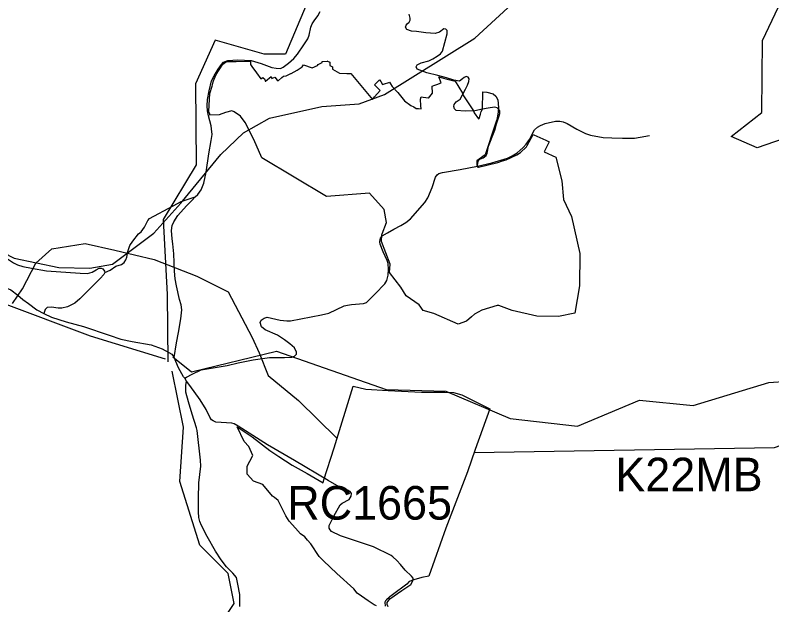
# Model space of a CAD drawing. Extents: x -789162 to -606354, y -1062736 to -945481.
# Drawn here: x -679066 to -675687, y -983123 to -980490 of the extents above; entities that cross this region are included whole.
import ezdxf

# ---------------------------------------------------------------- set-up
doc = ezdxf.new("R2010")
doc.units = 0
for name, color, linetype in [('_SIRSI VZTAHY_CYKLOTRASY MISTNI S', 7, 'Continuous'), ('_SIRSI VZTAHY_OP vodnich zdroju II stupne', 7, 'Continuous'), ('_SIRSI VZTAHY_SILNICE I TRIDY_NAVRH', 7, 'Continuous'), ('_SIRSI VZTAHY_SILNICE III TRIDY_STAV', 7, 'Continuous'), ('_SIRSI VZTAHY_USES_NRBK_S', 7, 'Continuous'), ('_SIRSI VZTAHY_USES_popis S', 7, 'Continuous'), ('_SIRSI VZTAHY_USES_RBC_S', 7, 'Continuous')]:
    doc.layers.add(name, color=color, linetype=linetype)

msp = doc.modelspace()

# ---------------------------------------------------------------- linework, layer by layer
at = {"layer": '_SIRSI VZTAHY_CYKLOTRASY MISTNI S'}
for points in [[(-676276.5, -978831.7), (-676791.3, -978823), (-676736.6, -978994.1), (-676846, -979100.2), (-676791.3, -979233.6), (-676781.1, -979363.7), (-676719.5, -979445.8), (-676764, -979723), (-676890.5, -980267), (-677006.8, -980116.5), (-677198.3, -980065.2), (-677389.8, -980027.5), (-677485.5, -980078.8), (-677663.3, -980027.5), (-677765.9, -980445), (-677858.3, -980664), (-677954, -980664), (-678172.9, -980602.4), (-678260.9, -980796.2), (-678257.5, -981158.9), (-678404.6, -981401.8), (-678387.5, -981737.2), (-678384.1, -982038.3)], [(-678362.6, -982015.1), (-678278, -982082.8), (-677898.5, -981990.4), (-677409.4, -982161.5), (-677142.7, -982168.4), (-676855.4, -982291.6), (-676554.5, -982325.8), (-676277.5, -982209.4), (-676038.1, -982233.4), (-675699.6, -982130.7), (-675361, -982106.8), (-675179.8, -982038.3), (-675101.1, -981788.5), (-675337.1, -981268.4), (-675432.8, -981141.8), (-675477.3, -980987.8), (-675752.6, -981082.8), (-675868.8, -981031.4), (-675732.1, -980925.3), (-675728.6, -980603.7), (-675656.8, -980453.1)], [(-681865.1, -981576.1), (-681494, -981436.3), (-681237.5, -981467.1), (-680604.8, -981521.9), (-680563.8, -981648.5), (-680054.3, -981672.4), (-679814.9, -981456.8), (-679476.3, -981614.2), (-679130.9, -981771.7), (-678730.8, -981922.2), (-678395.7, -982024.9)], [(-676641.6, -984383.1), (-676922, -984424.2), (-677134, -984218.9), (-677264, -983955.4), (-677462.3, -983955.4), (-677595.7, -983702.2), (-677900.1, -983548.2), (-678139.4, -983469.5), (-678163.4, -983325.7), (-678156.5, -983219.7), (-678088.1, -983117), (-678115.5, -982983.5), (-678242, -982856.9), (-678330.9, -982572.9), (-678313.8, -982329.1), (-678365.1, -982079.3)]]:
    msp.add_lwpolyline(points, dxfattribs=at)
at = {"layer": '_SIRSI VZTAHY_OP vodnich zdroju II stupne'}
msp.add_lwpolyline([(-677695.5, -980697.6), (-677670.3, -980694.8), (-677670.7, -980696.1), (-677661.2, -980700.3), (-677661.2, -980715.4), (-677648.9, -980721.3), (-677648.8, -980731.6), (-677618.3, -980749.6), (-677585.1, -980749.9), (-677566.3, -980750), (-677536.8, -980786), (-677470.4, -980866.9), (-677461, -980854.6), (-677436.3, -980826.8), (-677461, -980801.1), (-677438.3, -980778.5), (-677433.5, -980786.9), (-677426, -980800.1), (-677416.6, -980797.1), (-677398, -980791), (-677394.1, -980789.8), (-677389.2, -980797.1), (-677381.8, -980808.3), (-677357.1, -980835.1), (-677327.2, -980872.1), (-677298.4, -980892.7), (-677285.3, -980899.8), (-677274.7, -980906.1), (-677265.5, -980906.9), (-677253.1, -980908.1), (-677254.1, -980894.9), (-677256.2, -980864.9), (-677253.1, -980854.6), (-677244.1, -980855.7), (-677219.5, -980858.6), (-677218.1, -980858.7), (-677215, -980854.8), (-677214.3, -980853.9), (-677201.7, -980838.1), (-677203.7, -980807.3), (-677196, -980804.5), (-677183.3, -980799.9), (-677163.6, -980792.9), (-677173.9, -980765.1), (-677163.9, -980768.1), (-677143.4, -980774.3), (-677100.7, -980784.7), (-677068.4, -980837.9), (-677064.5, -980850), (-677019.2, -980916.6), (-677016.6, -980925.8), (-676997, -980953.1), (-676994.4, -980952.2), (-676991.5, -980942.6), (-676991.1, -980941.2), (-676988.2, -980931.6), (-676984.6, -980919.6), (-676978.7, -980909.5), (-676979.1, -980909.6), (-676977.7, -980832.5), (-676959.9, -980834.2), (-676959.2, -980834.3), (-676932, -980840.6), (-676919.1, -980852.1), (-676911.1, -980867.4), (-676906.9, -980903), (-676909.4, -980923.7), (-676914.1, -980948.1), (-676916.6, -980960.9), (-676921.8, -980978.4), (-676967.1, -981114.4), (-677004.9, -981141), (-677004.1, -981158.1), (-677001, -981166.9), (-677000.1, -981168.8), (-676996.6, -981168.1), (-676910.8, -981147.3), (-676890.1, -981140.7), (-676889, -981140.4), (-676873.4, -981135.4), (-676826, -981113.4), (-676810, -981104), (-676782.7, -981077.3), (-676779.9, -981072.1), (-676752.6, -981022.6), (-676749.6, -981023.9), (-676695.6, -981048.5), (-676692.6, -981049.9), (-676681.5, -981055.6), (-676685.7, -981064.4), (-676703.1, -981100.9), (-676651.6, -981123.4), (-676624, -981230), (-676617.8, -981312.9), (-676581, -981389.6), (-676544.7, -981553.6), (-676545.9, -981698.7), (-676566.2, -981820.9), (-676640.2, -981836.1), (-676736.9, -981834.6), (-676846.2, -981808.9), (-676905.5, -981787.1), (-676913.5, -981786.9), (-676981.4, -981806.6), (-677015.4, -981825.2), (-677027.9, -981836.7), (-677049.8, -981856.9), (-677087.9, -981870.3), (-677195.6, -981822.2), (-677243.4, -981808.7), (-677261.1, -981783.1), (-677319.7, -981743.6), (-677343.7, -981704.6), (-677394.2, -981639), (-677390.8, -981601.3), (-677430.4, -981500.6), (-677428.1, -981471.1), (-677426.4, -981466.5), (-677408.1, -981416.4), (-677418.8, -981357.9), (-677483.8, -981284.9), (-677676.4, -981300.2), (-677963.9, -981127.6), (-678000.4, -981045.2), (-678038.7, -980968.8), (-678059.4, -980940.5), (-678088.2, -980921.3), (-678098.8, -980917.7), (-678126.6, -980924.6), (-678155.1, -980935.2), (-678196.3, -980936.6), (-678197.4, -980932.8), (-678200.6, -980922), (-678201.6, -980918.5), (-678197.3, -980840.3), (-678187, -980806.8), (-678185.3, -980801.1), (-678181.9, -980787.2), (-678177.2, -980775.8), (-678168.8, -980755.5), (-678155.2, -980734.1), (-678139.1, -980708.8), (-678123, -980697.7), (-678078.8, -980697.2), (-678014.4, -980695.9), (-678015, -980711), (-678009.1, -980719.1), (-677988.8, -980747.1), (-677968.6, -980775), (-677960.5, -980769), (-677958.6, -980770.1), (-677951.9, -980774), (-677950, -980782.5), (-677949.4, -980785.1), (-677948.6, -980784.5), (-677922.7, -980764.4), (-677919.2, -980772.5), (-677906.6, -980767.5), (-677896.5, -980780.1), (-677892.1, -980783.9), (-677874.6, -980767.8), (-677868.4, -980762.1), (-677856.2, -980761.6), (-677843.6, -980755), (-677834.5, -980750.3), (-677833.8, -980750), (-677806.7, -980735.8), (-677783.9, -980720.7), (-677777.9, -980712.1), (-677739.4, -980725.6), (-677715.8, -980715.2), (-677713.4, -980710.8), (-677703.5, -980705.4), (-677694.5, -980700.7)], close=True, dxfattribs=at)
at = {"layer": '_SIRSI VZTAHY_SILNICE I TRIDY_NAVRH'}
msp.add_lwpolyline([(-681637.7, -981054.2), (-681158, -981206), (-680887.2, -981288.3), (-680669.4, -981291), (-680526, -981288.3), (-679992.4, -981152.8), (-679809.1, -981115.6), (-679701, -981142.2), (-679494.7, -981269.7), (-679317.2, -981448.9), (-679069.9, -981574.9), (-678871.1, -981617.4), (-678733, -981619), (-678631.4, -981602.3), (-678446.3, -981464.1), (-678326.4, -981329), (-678147.4, -981111.8), (-678045.7, -981016.2), (-677930.4, -980949.4), (-677696.7, -980897.8), (-677529.8, -980885.6), (-677416.1, -980844.6), (-677012.5, -980592.6), (-676663.5, -980269.2)], dxfattribs=at)
at = {"layer": '_SIRSI VZTAHY_SILNICE III TRIDY_STAV'}
for points in [[(-678262.8, -981301.1), (-678250.9, -981290.4), (-678235.4, -981269.7), (-678223, -981239.9), (-678213.6, -981191.5), (-678201.5, -981109.9), (-678191.3, -981049.2), (-678186.6, -981022.8), (-678189.1, -980997.1), (-678190.7, -980983.5), (-678202.8, -980939.7), (-678206.6, -980917.1), (-678207.9, -980894.3), (-678206.6, -980866.7), (-678199.1, -980827.3), (-678188.8, -980782.8), (-678176.7, -980760.3), (-678159.3, -980731.1), (-678144.7, -980710.5), (-678135.8, -980700.3), (-678116.7, -980692.7), (-678072.4, -980690), (-678011.6, -980692.3), (-677967.8, -980705.7), (-677920.2, -980723.1), (-677900.4, -980727.4), (-677881.3, -980728.7), (-677869.1, -980722.8), (-677844.9, -980704.7), (-677821.8, -980683.8), (-677805.9, -980664.4), (-677777.4, -980622.7), (-677759.7, -980596.4), (-677753.5, -980579.8), (-677746.2, -980544.4), (-677739.2, -980529.2), (-677730.1, -980515.9), (-677713.8, -980492.6), (-677704.6, -980473.9)], [(-677000.9, -981164.2), (-676999.7, -981147.9), (-676997.4, -981138.9), (-676990.2, -981133.4), (-676976.1, -981127.7), (-676962.5, -981116.7), (-676957.6, -981106.2), (-676952, -981075), (-676924.2, -981004.2), (-676916.8, -980976), (-676904.5, -980940.1), (-676901.9, -980928.4), (-676901.9, -980917.9), (-676907, -980909.6), (-676913.4, -980903.3), (-676925.9, -980900.6), (-676953.1, -980905), (-676978.5, -980910.2), (-677013.4, -980917.6), (-677056.1, -980918.5), (-677096.6, -980915.7), (-677103.4, -980909), (-677106.4, -980898.6), (-677105.2, -980889.5), (-677096.1, -980877.7), (-677079.4, -980865.5), (-677068, -980846.1), (-677054.2, -980820.8), (-677046.6, -980802.6), (-677039.7, -980785.8), (-677037.8, -980773.7), (-677042.6, -980766.7), (-677051.5, -980764.5), (-677060.4, -980767.7), (-677068, -980773.7), (-677081.6, -980784.5), (-677107, -980780.4), (-677139.9, -980769.9), (-677178.3, -980759.2), (-677227.7, -980746.9), (-677270.3, -980731.8), (-677275.5, -980720.9), (-677270.9, -980711.2), (-677253.4, -980703.2), (-677219.4, -980694.7), (-677201.5, -980684.9), (-677181.9, -980673.6), (-677167.1, -980662.5), (-677157.9, -980651.3), (-677136.8, -980572.8), (-677137, -980559.3), (-677142.8, -980553), (-677152.1, -980551.8), (-677171.4, -980565.7), (-677190.4, -980572.6), (-677232.7, -980569.4), (-677274, -980563), (-677296.8, -980561.4), (-677317.5, -980554.1), (-677322.6, -980543.2), (-677320.4, -980534.7), (-677315.4, -980529.2), (-677306.4, -980521.3), (-677302.3, -980512.7), (-677302.6, -980504.2), (-677306.7, -980486.1)], [(-677000.9, -981164.2), (-676936.6, -981149.6), (-676867.5, -981128), (-676846.1, -981117.5), (-676823.8, -981104.6), (-676798.1, -981081.2), (-676784.1, -981066.8), (-676768.6, -981045.1), (-676747, -981002.6), (-676734, -980989.6), (-676720.6, -980982), (-676698.7, -980974.4), (-676652.7, -980963), (-676633.3, -980963.9), (-676619.2, -980966.4), (-676600.5, -980974), (-676557.3, -980999.2), (-676518.4, -981019), (-676496.6, -981026.1), (-676439.6, -981036.3), (-676401.6, -981037.6), (-676354.2, -981039.7), (-676327.6, -981040), (-676299.6, -981038.7), (-676274.6, -981034.9), (-676233.8, -981028.1)], [(-678308.6, -982111.5), (-678301.1, -982106.2), (-678275.1, -982093.6), (-678235.7, -982074.2), (-678217.3, -982070.1), (-678118.9, -982053.9), (-678069.8, -982041.8), (-678003.8, -982029.4), (-677982.4, -982025.9), (-677929.9, -982018.6), (-677863.5, -982017.9), (-677829.8, -982017.6), (-677818.1, -982012.8), (-677809.2, -982003.8), (-677809.9, -981995.1), (-677819, -981974.9), (-677838.9, -981957.9), (-677862.9, -981939.5), (-677894.8, -981918.5), (-677949.8, -981894.6), (-677966.4, -981881.8), (-677971.4, -981862.3), (-677967.5, -981852.2), (-677954.1, -981843.2), (-677940.1, -981838.8), (-677883.2, -981852), (-677853.4, -981855.3), (-677835.9, -981854.7), (-677698.2, -981828.1), (-677664.8, -981821.1), (-677596.9, -981788.4), (-677582.5, -981784.9), (-677563.6, -981781.2), (-677510.6, -981777), (-677497.1, -981773.1), (-677458.5, -981734.2), (-677414.9, -981689.3), (-677406.6, -981674.7), (-677402.9, -981663.4), (-677401, -981651), (-677399.1, -981625.6), (-677401, -981598.6), (-677404.2, -981585.6), (-677423.3, -981546.5), (-677436.1, -981512.7), (-677437.6, -981501.6), (-677436.4, -981491.1), (-677432.6, -981481.8), (-677426.6, -981475.4), (-677403.6, -981461.8), (-677374.5, -981445.1), (-677343.6, -981429.5), (-677321.4, -981415.6), (-677301, -981399.2), (-677236.1, -981326.5), (-677222.6, -981305.4), (-677203.5, -981259.2), (-677188.3, -981214.1), (-677181.6, -981202.8), (-677173.4, -981197.4), (-677158.2, -981193), (-677078, -981179), (-677000.9, -981164.2)], [(-678666.3, -981638.6), (-678641.5, -981628.6), (-678616.6, -981610.9), (-678590.5, -981602.6), (-678578.9, -981593.7), (-678572.4, -981582.6), (-678567.8, -981570.8), (-678562.5, -981545.1), (-678554.1, -981517.9), (-678541.2, -981499.6), (-678515.7, -981466.8), (-678503.8, -981456.9), (-678489, -981435.9), (-678474.1, -981407.3), (-678465.9, -981398.5), (-678360.4, -981341.2), (-678324.9, -981322.6), (-678262.8, -981301.1)], [(-678355.9, -982018.2), (-678345.8, -981953.2), (-678337.1, -981907), (-678325.9, -981846), (-678321.2, -981805.6), (-678325.3, -981782.7), (-678331.7, -981759.1), (-678346, -981698.9), (-678352, -981667.8), (-678354.9, -981633.2), (-678357.6, -981556.3), (-678362, -981511.7), (-678364.6, -981488.3), (-678367.8, -981450.9), (-678364.6, -981428.6), (-678358.2, -981413.2), (-678339.8, -981385.2), (-678301.4, -981340.7), (-678276.7, -981318), (-678262.8, -981301.1)], [(-679143.1, -981558.1), (-679095.3, -981580.5), (-679073.8, -981595.7), (-679055.5, -981604.4), (-679031.2, -981612), (-678992.8, -981620.3), (-678926.1, -981631.8), (-678776, -981642.3), (-678742.9, -981643.6), (-678721.7, -981637.2), (-678704.2, -981626.7), (-678690.9, -981620.4), (-678682.2, -981620.4), (-678674, -981622.9), (-678666.6, -981633.6), (-678666.3, -981638.6)], [(-679443.4, -981591.8), (-679428.4, -981601.5), (-679414.4, -981611.4), (-679396.9, -981625.9), (-679368.6, -981653.4), (-679351.1, -981666.1), (-679339.6, -981672.2), (-679329.1, -981677.2), (-679302.4, -981681.2), (-679271, -981685.2), (-679227.4, -981688.4), (-679214.1, -981689.4), (-679170.1, -981693.1), (-679123.1, -981703), (-679103, -981709.1), (-679085.6, -981716.5), (-679054.3, -981740.1), (-679031.1, -981758.9), (-679006.6, -981777.8), (-678968.8, -981806.4), (-678938.1, -981822.5)], [(-678666.3, -981638.6), (-678669.6, -981647.8), (-678686.8, -981665.6), (-678738.4, -981718.3), (-678777.3, -981756.7), (-678799.4, -981775.5), (-678832.3, -981792.2), (-678858.2, -981798.7), (-678874.4, -981798.3), (-678903.2, -981793.7), (-678923.1, -981794.7), (-678931.6, -981804.1), (-678938.1, -981822.5)], [(-678938.1, -981822.5), (-678903.4, -981838.2), (-678838.7, -981859.4), (-678761, -981880.4), (-678645.9, -981918.3), (-678594.6, -981936.1), (-678543.1, -981946.8), (-678458.2, -981961.9), (-678409.8, -981980.2), (-678366.6, -982004.2), (-678355.9, -982018.2)], [(-678308.6, -982111.5), (-678314.1, -982104.4), (-678336.1, -982064.4), (-678355.9, -982018.2)], [(-678300.5, -982124.9), (-678308.6, -982111.5)], [(-678062, -983130.7), (-678063.4, -983076.2), (-678071.7, -983030.5), (-678078.1, -983001), (-678094.3, -982980.9), (-678121.9, -982953.3), (-678146.3, -982921.4), (-678171.4, -982883.3), (-678209, -982817.2), (-678234, -982768.5), (-678241.3, -982750.6), (-678245.5, -982733.6), (-678247.4, -982708.2), (-678246.7, -982648.2), (-678246.1, -982578.4), (-678237.1, -982503.4), (-678238.9, -982477.4), (-678253.6, -982345.2), (-678256.5, -982332), (-678275.3, -982271), (-678292.4, -982216.3), (-678303.6, -982173.5), (-678303.8, -982143.9), (-678300.5, -982124.9)], [(-677399.8, -983132.1), (-677404.3, -983121.6), (-677404.3, -983112.8), (-677392.6, -983096.7), (-677339.2, -983059.4), (-677299.8, -983031.5), (-677290.9, -983019.1), (-677288.4, -983009.9), (-677289, -983003.9), (-677295.8, -982995.3), (-677324, -982968.2), (-677345.9, -982943.2), (-677361.1, -982924.2), (-677379.3, -982907.9), (-677387.1, -982902.9), (-677465.6, -982864.5), (-677502.1, -982851.8), (-677612.9, -982814.9), (-677653.8, -982795.9), (-677659.5, -982788), (-677663.4, -982780.3), (-677663.7, -982768), (-677653.5, -982747.2), (-677643, -982726.4), (-677614.5, -982676.5), (-677605.9, -982668.9), (-677575.1, -982652.4), (-677564.9, -982637.5), (-677564.3, -982626), (-677569.4, -982617.1), (-677580.5, -982611.4), (-677618.6, -982596.2), (-677668.8, -982567.2), (-677818.2, -982479.1), (-677939.3, -982407.9), (-678070.7, -982324.4), (-678088.5, -982314.2), (-678098.8, -982312.4), (-678169.8, -982306.6), (-678182.5, -982301.6), (-678189, -982296.6), (-678196.9, -982284.3), (-678213.3, -982250.7), (-678240.6, -982207.3), (-678286.6, -982143.8), (-678300.5, -982124.9)]]:
    msp.add_lwpolyline(points, dxfattribs=at)
at = {"layer": '_SIRSI VZTAHY_USES_NRBK_S'}
for points in [[(-679077.9, -981777.8), (-679032.8, -981711.4), (-678974.4, -981597.1), (-678902.7, -981533.4), (-678754, -981509.5), (-678621.2, -981538.7), (-678446, -981581.2), (-678254.8, -981655.6), (-678114.1, -981724.7), (-678007.9, -981929.3), (-677976, -981998.4), (-677936.2, -982099.3), (-677800.8, -982210.9), (-677628.9, -982378.7)], [(-677016.1, -982442.8), (-675675.3, -982420.8), (-675531.2, -982369.7), (-674982.9, -982146.5), (-674694.8, -982104.6), (-674341.7, -982076.7), (-673835.2, -981965.1), (-673663.3, -981983.7)]]:
    msp.add_lwpolyline(points, dxfattribs=at)
at = {"layer": '_SIRSI VZTAHY_USES_RBC_S'}
msp.add_lwpolyline([(-677452.3, -983127.9), (-677462.7, -983122.4), (-677489.6, -983104.3), (-677518.7, -983084.4), (-677538.6, -983070.8), (-677553.8, -983051.2), (-677629.7, -982982.8), (-677688.8, -982925.9), (-677708.6, -982906.9), (-677745.2, -982850.7), (-677760, -982833.7), (-677772.6, -982818.9), (-677792.1, -982805.8), (-677814.3, -982780.6), (-677842.4, -982748.8), (-677857.2, -982725.2), (-677891.3, -982656.6), (-677908, -982643.8), (-677916.5, -982637.1), (-677959.9, -982585.2), (-678001.3, -982571.2), (-678030.1, -982539.3), (-678030.6, -982503.8), (-678017.4, -982481.9), (-678004.2, -982455.6), (-678022.2, -982416.4), (-678043.4, -982393.3), (-678074, -982328.6), (-678008.1, -982373.3), (-677929.1, -982433.4), (-677889.1, -982459.9), (-677829.1, -982499.6), (-677762.6, -982535.9), (-677691.3, -982577.6), (-677687.4, -982565.3), (-677642.1, -982421.3), (-677557.1, -982147.1), (-677499.4, -982159.2), (-677400.6, -982165.3), (-677251.8, -982172.9), (-677146.9, -982172.9), (-677108.9, -982174.4), (-677070.9, -982185.1), (-676946.4, -982247.4), (-677011.2, -982429.3), (-677046.6, -982528.4), (-677142.1, -982781.1), (-677218.1, -982994.1), (-677250.1, -983000.2), (-677285.2, -983011.6), (-677306.4, -983018.5), (-677317.5, -983030.8), (-677380.5, -983077.7), (-677387.1, -983082.6), (-677391.8, -983086.1), (-677393.6, -983087.4), (-677395.4, -983088.8), (-677396.2, -983089.4), (-677407.4, -983100.2), (-677412, -983104.6), (-677415.6, -983111.4), (-677413.8, -983128.9)], dxfattribs=at)

# ---------------------------------------------------------------- texts
at = {"layer": '_SIRSI VZTAHY_USES_popis S'}
for s, p in [('K22MB', (-676385.9, -982615.9)), ('RC1665', (-677851, -982742.3))]:
    msp.add_text(s, height=150, dxfattribs=at).set_placement(p)

doc.saveas('drawing.dxf')
